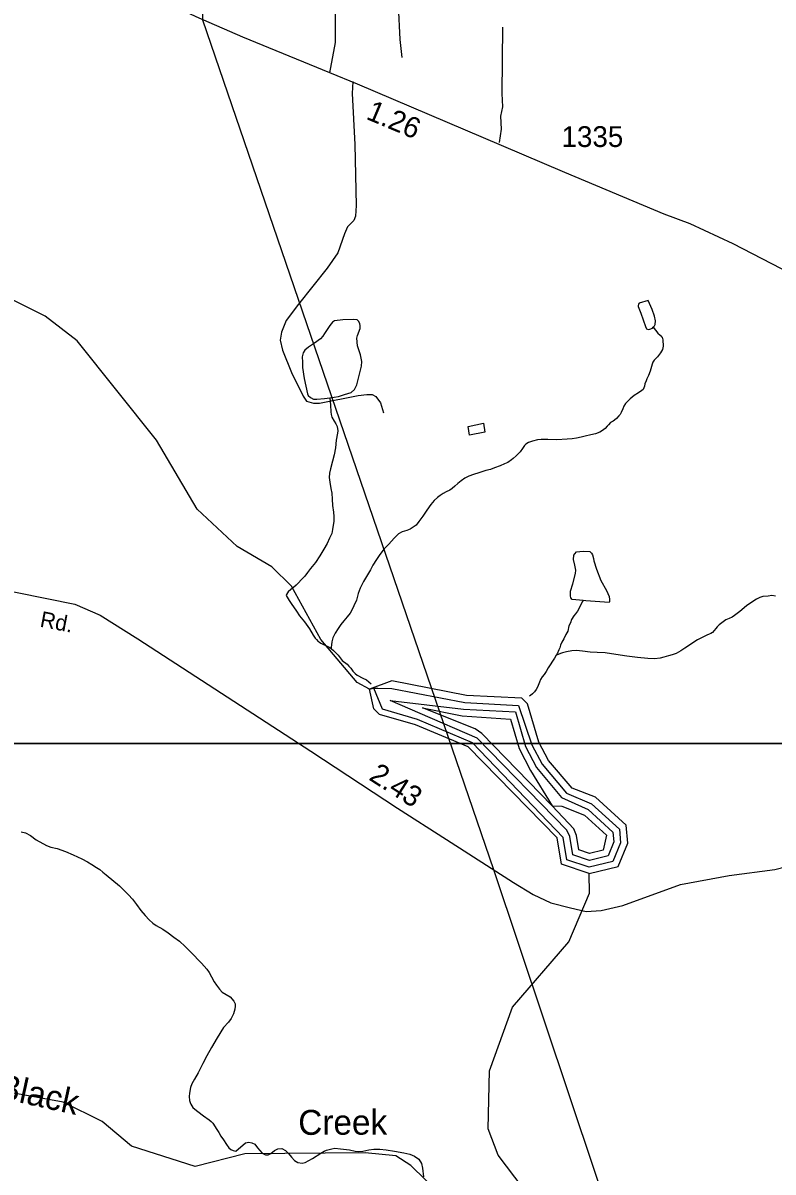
# Model space of a CAD drawing. Extents: x 2082433 to 2279600, y 546599 to 755198.
# Drawn here: x 2151168 to 2155683, y 627650 to 634564 of the extents above; entities that cross this region are included whole.
import ezdxf

# ---------------------------------------------------------------- set-up
doc = ezdxf.new("R2010")
doc.units = 0
for name, color, linetype in [('Exist Boundary Political Fire Districts', 7, 'Continuous'), ('Exist Hydrographic Buffer Line', 7, 'Continuous'), ('Exist Hydrographic Creek Single Shore', 7, 'Continuous'), ('Exist Hydrographic Creek Single Shore Label', 7, 'Continuous'), ('Exist Hydrographic Lake Shore', 7, 'Continuous'), ('Exist Hydrographic Misc Water Feature', 7, 'Continuous'), ('Exist Road Non-System Type 51', 7, 'Continuous'), ('Exist Road Secondary Mileage Hundredths English Label', 7, 'Continuous'), ('Exist Road Secondary Type 51 Attributed', 7, 'Continuous'), ('Exist Road Secondary Type 51 Label', 7, 'Continuous'), ('Exist Road Secondary Type 51 Number Label', 7, 'Continuous'), ('Map Preparation Inset Cut Line', 7, 'Continuous')]:
    doc.layers.add(name, color=color, linetype=linetype)

msp = doc.modelspace()

# ---------------------------------------------------------------- linework, layer by layer
at = {"layer": 'Exist Boundary Political Fire Districts'}
msp.add_lwpolyline([(2155677.9, 624465.5), (2154003, 629468), (2152250, 634580.3), (2152256, 634907.7)], dxfattribs=at)
at = {"layer": 'Exist Hydrographic Buffer Line'}
for points in [[(2153304.4, 630561.5), (2153388.5, 630559.9), (2153827.1, 630474.3), (2154150.7, 630457.6), (2154231.7, 630221.1), (2154293.6, 630103.9), (2154440.4, 629930), (2154591.3, 629866.1), (2154758.4, 629713.9), (2154765.2, 629630.7), (2154719.7, 629518.6), (2154575.7, 629483.7), (2154442.5, 629528.4), (2154420.5, 629662.6), (2153873.4, 630232.9), (2153543.1, 630372.9), (2153331.9, 630435), (2153279.6, 630561.9)], [(2154577.4, 629525.3), (2154477.9, 629558.6), (2154459.9, 629669), (2154442.3, 629707.5), (2153902.1, 630260.8), (2153558.5, 630409.9), (2153378.2, 630487.2), (2153819.7, 630435), (2154133.4, 630418.5), (2154193.1, 630209.8), (2154258.3, 630085), (2154409.9, 629904.2), (2154570, 629831.5), (2154719.7, 629694.9), (2154724.6, 629636.9), (2154690.2, 629552.6), (2154577.4, 629525.3)], [(2154352.9, 629852.5), (2153930.6, 630288.7), (2153890.7, 630315.8), (2153572.8, 630442.4), (2153811.9, 630395.7), (2154102.9, 630375.4), (2154155, 630198.5), (2154223.3, 630066), (2154352.9, 629852.5)], [(2154352.9, 629852.5), (2154410.9, 629852), (2154548.7, 629797), (2154681.1, 629676), (2154660.8, 629586.7), (2154579.2, 629566.9), (2154513.6, 629588.9), (2154499.5, 629675.5), (2154484.9, 629716), (2154352.9, 629852.5)]]:
    msp.add_lwpolyline(points, dxfattribs=at)
at = {"layer": 'Exist Hydrographic Creek Single Shore'}
for points in [[(2153254.5, 630555.7), (2153179.5, 630596.5), (2152960.5, 630853.5), (2152784.5, 631175.4), (2152666.4, 631292.5), (2152457.5, 631414.9), (2152215.5, 631639.6), (2151971.5, 632054.6), (2151493.5, 632651.5), (2151300.6, 632799.7), (2151116.4, 632892.1), (2150508.4, 632989.7), (2150157.4, 633187.1), (2149873.4, 633235.5), (2149282.4, 633247.5), (2149031.4, 633337.9), (2148914.3, 633487.9)], [(2154221.5, 627344.2), (2154178.5, 627551.7), (2154028.6, 627751.6), (2153968.5, 627910.3), (2153975.5, 628257.9), (2154114.5, 628642.1), (2154453.5, 629035.5), (2154577.5, 629328.2), (2154576.5, 629446.3)], [(2154221.5, 627344.2), (2153679.6, 627516), (2153503.4, 627690.1), (2153411.6, 627747.7), (2153228.5, 627764.6), (2152503.4, 627759.6), (2152204.4, 627683.7), (2151820.3, 627806.3), (2151644.4, 627954.2), (2151410.4, 628070.5), (2151068.4, 628133.2), (2150709.4, 628340.5), (2150459.4, 628365.3), (2150300.5, 628404.6), (2150116.3, 628513.4), (2149924.4, 628687.8), (2149782.3, 628759.6), (2149523.3, 628751.8), (2149273.4, 628815.9), (2148940.4, 628730.7)]]:
    msp.add_lwpolyline(points, dxfattribs=at)
at = {"layer": 'Exist Hydrographic Lake Shore'}
for points in [[(2154272.6, 630236.5), (2154204.5, 630467.5), (2154170.5, 630501), (2153837.5, 630517.6), (2153387.6, 630605.5), (2153254.5, 630555.7)], [(2154576.5, 629446.3), (2154409.6, 629502.2), (2154383.5, 629660.2), (2153847.5, 630209), (2153530.5, 630340.1), (2153313.6, 630403.6), (2153279.5, 630437.1), (2153254.5, 630555.7)], [(2154576.5, 629446.3), (2154751.6, 629488.6), (2154808.6, 629628.6), (2154799.6, 629737), (2154615.4, 629904.8), (2154473.5, 629960.1), (2154331.4, 630127), (2154272.6, 630236.5)]]:
    msp.add_lwpolyline(points, dxfattribs=at)
at = {"layer": 'Exist Hydrographic Misc Water Feature'}
for p, q in [((2153251.1, 630554.8), (2153279.6, 630561.9)), ((2153279.6, 630561.9), (2153304.4, 630561.5)), ((2153279.6, 630561.9), (2153304.4, 630561.5))]:
    msp.add_line(p, q, dxfattribs=at)
for points in [[(2154962.3, 632733.4), (2154970.5, 632741.5), (2154972.7, 632749.7), (2154976.2, 632771.4), (2154970.3, 632799.5), (2154955.7, 632839.4), (2154931.5, 632893.4), (2154877.8, 632879.2), (2154873.7, 632872.9), (2154871.6, 632865.1), (2154871.4, 632859.1), (2154887.8, 632817.2), (2154914.5, 632737.4), (2154922.3, 632723.2), (2154932.3, 632719.3), (2154942.4, 632721.4), (2154956.7, 632727.4), (2154962.3, 632733.4)], [(2153015.5, 632308.7), (2153067.4, 632317.1), (2153103.5, 632329.5), (2153143.2, 632341.3), (2153163.3, 632359.4), (2153176.9, 632387.7), (2153184.9, 632419.7), (2153206.2, 632499.7), (2153208.3, 632527.7), (2153199.6, 632567.6), (2153181.4, 632621.4), (2153177.7, 632667.4), (2153181.6, 632683.4), (2153197.2, 632725.7), (2153197.2, 632743.6), (2153194.9, 632753.6), (2153188.8, 632767.6), (2153178.9, 632777.6), (2153155.1, 632779.5), (2153093, 632777.1), (2153043, 632772.5), (2153031.1, 632764.6), (2153014.9, 632744.7), (2152983.5, 632696.4), (2152973.7, 632680.4), (2152959.5, 632664.3), (2152923.6, 632638.1), (2152886.1, 632613.8), (2152864, 632596), (2152853.9, 632579.7), (2152848.4, 632555.8), (2152850.2, 632523.9), (2152850.4, 632491.8), (2152860.7, 632425.8), (2152879.6, 632332.1), (2152885.5, 632321.9), (2152899.6, 632310), (2152917.5, 632300.3), (2152935.9, 632300.4), (2152983.7, 632304.6), (2153015.5, 632308.7)], [(2154962.3, 632733.4), (2154976.4, 632715.5), (2154988.7, 632697.8), (2155002.9, 632685.9), (2155008.6, 632681.8), (2155012.7, 632675.9), (2155016.6, 632673.7), (2155019.1, 632657.9), (2155021.1, 632619.9), (2155017, 632599.8), (2155005.1, 632579.7), (2154987.5, 632555.6), (2154967.6, 632535.5), (2154959.6, 632523.7), (2154955.5, 632511.8), (2154951.6, 632497.8), (2154943.8, 632469.7), (2154934, 632443.6), (2154924.3, 632423.2), (2154920.2, 632411.3), (2154912.4, 632393.3), (2154908.5, 632379.3), (2154901, 632359.4), (2154892.5, 632353.4), (2154872.9, 632338.9), (2154846.8, 632323), (2154823, 632302.7), (2154808.9, 632289), (2154794.9, 632274.9), (2154785.1, 632258.5), (2154778.9, 632242.8), (2154769.3, 632220.7), (2154763.6, 632208.6), (2154755.4, 632200.5), (2154741.6, 632184.3), (2154729.7, 632174.4), (2154721.5, 632168.3), (2154705.7, 632160.2), (2154692, 632146), (2154683.8, 632138.4), (2154672.1, 632123.9), (2154656.1, 632112.1), (2154639.9, 632102), (2154614.1, 632091.7), (2154586.2, 632085.8), (2154552.2, 632077.6), (2154528.6, 632071.4), (2154500.3, 632065.1), (2154474.7, 632060.9), (2154444.5, 632058.9), (2154382.4, 632056.6), (2154328.2, 632058.3), (2154286.6, 632058.1), (2154264.5, 632055.7), (2154234.3, 632047.7), (2154211, 632039.5), (2154194.8, 632029.4), (2154186.6, 632021.3), (2154174.7, 632003.2), (2154161.1, 631983.4), (2154137.1, 631959), (2154119.1, 631943.1), (2154109.2, 631934.8), (2154087.5, 631918.7), (2154067.4, 631910.7), (2154039.5, 631898.8), (2154007.3, 631886.6), (2153981.7, 631878.3), (2153953.6, 631870.4), (2153911.6, 631858), (2153879.8, 631847.9), (2153852.1, 631837.4), (2153827.9, 631825.3), (2153806.2, 631809.1), (2153786.1, 631793.1), (2153768, 631777.2), (2153752, 631763), (2153736.5, 631753.2), (2153716.4, 631742.8), (2153696.5, 631732.8), (2153678.6, 631720.5), (2153662.6, 631708.7), (2153642.8, 631690.7), (2153622.9, 631666.5), (2153599.1, 631632.4), (2153575.1, 631596.2), (2153551.5, 631564.2), (2153533.9, 631542.1), (2153517.7, 631529.9), (2153499.6, 631517.7), (2153477.9, 631509.6), (2153450.2, 631501.6), (2153427.7, 631489.6), (2153402.4, 631465), (2153370.4, 631428.9), (2153342.6, 631399), (2153316.7, 631366.8), (2153296.8, 631336.6), (2153274.9, 631302.6), (2153259.3, 631274.5)], [(2153015.5, 632308.7), (2153019.6, 632264.7), (2153020.2, 632224.8), (2153022.1, 632208.7), (2153028, 632192.8), (2153040.3, 632169.1), (2153050.4, 632153), (2153058.4, 632135.1), (2153062.9, 632110.9), (2153060.6, 632095), (2153052.8, 632053.2), (2153048.9, 632007.2), (2153041.5, 631964.9), (2153031.7, 631927), (2153018.2, 631880.8), (2153013.9, 631855.1), (2153012, 631829), (2153014.7, 631801), (2153020.6, 631762.9), (2153026.6, 631735.2), (2153028.6, 631699.1), (2153031.3, 631661), (2153037.4, 631621.2), (2153039.5, 631595.3), (2153039.9, 631567.3), (2153031.9, 631517), (2153026.2, 631493.1), (2153013.9, 631465), (2152998.3, 631432.8), (2152978.6, 631398.9), (2152955, 631358.7), (2152929.2, 631316.8), (2152899.2, 631282.3), (2152881.2, 631258.3), (2152863.6, 631236.2), (2152841.6, 631214), (2152825.8, 631196.1), (2152812.1, 631182), (2152796.1, 631167.7), (2152779.9, 631155.6), (2152764.1, 631141.8), (2152760.2, 631135.9), (2152754.3, 631125.8), (2152752.2, 631119.6)], [(2153848.2, 632135.3), (2153939.9, 632155.9), (2153948.5, 632101.9), (2153856.4, 632083.4), (2153848.2, 632135.3)], [(2154539.7, 631089.9), (2154473.4, 631095.4), (2154465.8, 631105.1), (2154463.6, 631117.2), (2154463.6, 631127.3), (2154463.6, 631145.2), (2154477.3, 631189.3), (2154495, 631251.6), (2154496.6, 631271.6), (2154490.9, 631301.2), (2154482.4, 631335.4), (2154484.3, 631361.5), (2154490.2, 631369.5), (2154499.9, 631381.4), (2154540.1, 631385.5), (2154580.3, 631383.9), (2154590.1, 631373.9), (2154596, 631364), (2154602.6, 631341.9), (2154604.5, 631327.9), (2154620.9, 631278), (2154646.9, 631210.3), (2154681.3, 631148.4), (2154697.7, 631112.6), (2154699.6, 631094.5), (2154698, 631082.6), (2154696.1, 631076.8), (2154556.1, 631087.8), (2154539.7, 631089.9)], [(2153259.3, 631274.5), (2153217.9, 631204.2), (2153198, 631164.2), (2153185.9, 631130.3), (2153176.1, 631092), (2153158.6, 631057.8), (2153148.6, 631035.8), (2153136.9, 631012), (2153118.6, 630991.7), (2153099, 630965.8), (2153081.3, 630943.7), (2153065.3, 630921.4), (2153047.5, 630893.3), (2153033.8, 630865.3), (2153027.6, 630841.1), (2153022.1, 630807.1), (2153022.1, 630799.4)], [(2152752.2, 631119.6), (2152758.4, 631109.8), (2152770.3, 631089.7), (2152782.2, 631071.7), (2152814.6, 631024.2), (2152833, 630996.3), (2152863.1, 630960.5), (2152893.5, 630918.6), (2152915.2, 630880.8), (2152927.5, 630862.8), (2152935.5, 630854.7), (2152945.6, 630843), (2152953.8, 630838.9), (2152961.8, 630832.8), (2152977.8, 630825.2), (2152994, 630817.1), (2153015.7, 630805.2), (2153022.1, 630799.4)], [(2155699, 631114.1), (2155675, 631118.2), (2155653.1, 631115.8), (2155621.3, 631113.7), (2155603.7, 631107.5), (2155583.2, 631097.6), (2155555.5, 631079.4), (2155523.7, 631057.1), (2155484.1, 631022.9), (2155452.1, 630999), (2155438, 630988.9), (2155420.1, 630980.7), (2155398.4, 630972.6), (2155382.2, 630960.4), (2155358.4, 630942.1), (2155346.3, 630930.2), (2155338.1, 630920.1), (2155318.4, 630896.3), (2155308.6, 630890.1), (2155299, 630885.8), (2155284.8, 630879.9), (2155229, 630851.8), (2155153, 630801.3), (2155127.3, 630785.3), (2155099.4, 630770.8), (2155075.7, 630762.7), (2155053.3, 630756.7), (2155025.2, 630748.8), (2155003.9, 630742.3), (2154969.4, 630738.2), (2154929.5, 630740.2), (2154867.9, 630745.8), (2154803.8, 630753.5), (2154737.1, 630764.8), (2154671.7, 630774.7), (2154625.2, 630776.4), (2154583.3, 630777.9), (2154535.6, 630783.9), (2154499.7, 630787.7), (2154471.2, 630785.5), (2154439.6, 630779.3), (2154415.6, 630773.2), (2154403.7, 630771), (2154389.6, 630765), (2154377.9, 630760.7)], [(2154539.7, 631089.9), (2154533.7, 631081.8), (2154519.8, 631051.5), (2154506, 631025.6), (2154494.1, 631009.5), (2154484.5, 630997.7), (2154470.6, 630975.4), (2154463, 630955.5), (2154454.8, 630937.2), (2154447, 630905.2), (2154436.7, 630885.2), (2154423.2, 630859.3), (2154411.3, 630839.2), (2154403.5, 630820.9), (2154399.2, 630804.9), (2154393.5, 630791.2), (2154383.4, 630768.8), (2154377.9, 630760.7)], [(2153022.1, 630799.4), (2153036.2, 630787.5), (2153064.3, 630759.4), (2153088.7, 630727.7), (2153120.3, 630705.9), (2153130.1, 630693.8), (2153140.6, 630682.1), (2153152.9, 630664), (2153166.6, 630650.2), (2153180.4, 630640.4), (2153213.2, 630622.5), (2153234.9, 630610.7), (2153249.1, 630600.4), (2153263.2, 630586.9)], [(2154377.9, 630760.7), (2154367.6, 630742.8), (2154330.3, 630684.7), (2154318.2, 630662.6), (2154304.5, 630644.4), (2154292.4, 630630.5), (2154282.9, 630614.5), (2154276.4, 630598.4), (2154272.7, 630588.4), (2154264.7, 630566.5), (2154256.7, 630554.3), (2154246.8, 630540.4), (2154235.2, 630526.4), (2154223.1, 630518), (2154215.1, 630514)], [(2151156.9, 629697.3), (2151182.7, 629691.3), (2151212.7, 629675.4), (2151246.7, 629649.6), (2151309.3, 629614.2), (2151335.3, 629604.2), (2151373, 629596.4), (2151423.7, 629578.6), (2151469.2, 629559.2), (2151521.9, 629535.4), (2151555.9, 629515.6), (2151581.8, 629499.6), (2151609.9, 629482), (2151630, 629470), (2151647.6, 629453.9), (2151668.1, 629438.3), (2151748.5, 629372.6), (2151778.4, 629342.9), (2151802.6, 629316.9), (2151826.6, 629291), (2151850.8, 629259.4), (2151877.1, 629223.3), (2151903.1, 629193.4), (2151927.3, 629167.9), (2151949.4, 629147.9), (2151969.7, 629133.9), (2152009.7, 629112), (2152041.9, 629088.5), (2152076, 629062.7), (2152110.2, 629038.8), (2152144, 629007), (2152178.5, 628973.4), (2152242.9, 628905.7), (2152275.1, 628869.9), (2152289.2, 628850), (2152303.2, 628823.9), (2152319.4, 628793.9), (2152333.5, 628773.9), (2152351.5, 628750.1), (2152367.7, 628732.2), (2152415.9, 628704.7), (2152437.9, 628678.6), (2152444.2, 628662.7), (2152446.1, 628648.6), (2152442.4, 628628.9), (2152434.2, 628600.9), (2152420.6, 628574.6), (2152404.7, 628550.7), (2152375.1, 628518.6), (2152337.4, 628458.2), (2152301.7, 628399.9), (2152273.8, 628349.8), (2152250, 628301.9), (2152222.4, 628247.6), (2152200.8, 628209.6), (2152184.6, 628179.6), (2152177.2, 628157.6), (2152170.9, 628125.2), (2152167.4, 628103.5), (2152169.7, 628081.2), (2152173.6, 628067.3), (2152177.5, 628057.4), (2152189.6, 628037.7), (2152201.4, 628027.8), (2152219.9, 628013.6), (2152253.9, 627987.8), (2152288.2, 627964), (2152300.1, 627954.1), (2152310.1, 627944.4), (2152334.3, 627906.3), (2152346.2, 627886.7), (2152358.7, 627866.5), (2152374.7, 627842.6), (2152393, 627814.7), (2152407.1, 627794.7), (2152419, 627784.8), (2152433.4, 627779), (2152449.4, 627775)], [(2152449.4, 627775), (2152507, 627825.4), (2152526.7, 627829.3), (2152544.9, 627825.8), (2152563.2, 627817.8), (2152578.9, 627795.9), (2152607.2, 627764), (2152627.3, 627754.1), (2152642.9, 627754.2), (2152659.3, 627762.2), (2152682.7, 627778.6), (2152702.8, 627788.5), (2152726.8, 627790.6), (2152749.1, 627778.7), (2152767, 627761), (2152783.4, 627739.1), (2152802.9, 627719), (2152823.4, 627707), (2152847.6, 627703.4), (2152865.6, 627707.5), (2152911.3, 627731.8), (2152961, 627764.1), (2152980.8, 627776.1), (2152995, 627782.1), (2153027, 627790.2), (2153044.6, 627792.4), (2153078.9, 627788.4), (2153132.8, 627783.1), (2153166.8, 627775.2), (2153186.9, 627773.3), (2153213.2, 627775.5), (2153250.7, 627783.6), (2153280.6, 627787.9), (2153316.9, 627788.1), (2153354.5, 627784.1), (2153404.7, 627774.5), (2153460.9, 627764.7), (2153497, 627756.9), (2153524.9, 627745.4), (2153550.7, 627727.2), (2153567.1, 627701.2), (2153573.2, 627673.6), (2153579.4, 627621.5)]]:
    msp.add_lwpolyline(points, dxfattribs=at)
at = {"layer": 'Exist Road Non-System Type 51'}
for points in [[(2153014.8, 634263.5), (2153049.2, 634447.7), (2153049.2, 634630.9), (2153051.4, 634718.1), (2153031.8, 634787.8), (2153038.3, 634818.4), (2153055.8, 634840.2), (2153079.8, 634842.3), (2153123.4, 634816.2), (2153180, 634781.3), (2153395.9, 634718.1), (2153413.3, 634702.8), (2153426.4, 634670.1), (2153437.3, 634465.2), (2153448.2, 634356.2)], [(2154035.7, 633846), (2154048.8, 633924.5), (2154044.4, 634003), (2154057.5, 634059.7), (2154053.2, 634140.4), (2154057.5, 634539.3)], [(2153153.9, 634212.3), (2153149.5, 634140.4), (2153164.8, 633833), (2153173.5, 633466.7), (2153170.2, 633401.3), (2153159.3, 633375.1), (2153122.3, 633338.1), (2153102.6, 633294.5), (2153063.4, 633181.1), (2152998, 633089.6), (2152825.8, 632871.6), (2152751.7, 632773.5), (2152723.3, 632703.7), (2152716.8, 632655.7), (2152729.9, 632594.7), (2152784.4, 632461.7), (2152854.1, 632317.8), (2152873.7, 632289.5), (2152917.3, 632276.4), (2152952.2, 632276.4), (2153185.5, 632322.2), (2153237.8, 632328.7), (2153270.5, 632328.7), (2153292.3, 632315.6), (2153320.7, 632278.6), (2153338.1, 632217.5)]]:
    msp.add_lwpolyline(points, dxfattribs=at)
at = {"layer": 'Exist Road Secondary Type 51 Attributed'}
for points in [[(2156584.8, 632629.8), (2156236.6, 632829.4), (2156083.3, 632905.1), (2155442.8, 633235.2), (2155183.6, 633356.3), (2155027, 633413.6), (2154430, 633663.7), (2154048.7, 633826.6), (2153182, 634196), (2153014.8, 634263.5), (2152490.9, 634479.8), (2152209.9, 634602), (2151546.9, 634915.2), (2150872.5, 635251.1), (2150506.8, 635423.7)], [(2150445.6, 631275.6), (2151479.1, 631066.5), (2151633.2, 631001.2), (2151858.2, 630857.9), (2152901.1, 630183.1), (2153421.7, 629838.5), (2153717.3, 629651.7), (2154120, 629392.3), (2154239.7, 629319.8), (2154344.9, 629269), (2154463, 629239.6), (2154558.9, 629217.8), (2154648.3, 629224.3), (2154779.6, 629253.7), (2155125.6, 629380.8), (2155420.1, 629433.6), (2155693.6, 629470.7), (2155896.4, 629523), (2156330.9, 629660.4), (2156614.7, 629751.9), (2157534.7, 630052.7), (2158311.9, 630296.9), (2158746, 630475.5), (2159275.8, 630683.4)]]:
    msp.add_lwpolyline(points, dxfattribs=at)
at = {"layer": 'Map Preparation Inset Cut Line'}
for points in [[(2115667.4, 674476.7), (2179108.5, 674476.7), (2179108.5, 645771.4), (2163899.7, 645768.1), (2163899.7, 630228.2), (2103425.3, 630228.2), (2103425.3, 662094.1)], [(2125488.3, 630228.2), (2201171.6, 630228.2), (2201171.6, 601522.9), (2185962.8, 601519.6), (2185962.8, 585979.7), (2125488.3, 585979.7)]]:
    msp.add_lwpolyline(points, close=True, dxfattribs=at)

# ---------------------------------------------------------------- texts
at = {"layer": 'Exist Hydrographic Creek Single Shore Label'}
for s, rotation, p in [('Black', 347.51184, (2151007, 628098.8)), ('Creek', 0.18117, (2152825.2, 627873.4))]:
    msp.add_text(s, height=150, rotation=rotation, dxfattribs=at).set_placement(p)
at = {"layer": 'Exist Road Secondary Mileage Hundredths English Label'}
for s, rotation, p in [('1.26', 337.25153, (2153227.6, 633988.6)), ('2.43', 327.26791, (2153244.3, 630013.8))]:
    msp.add_text(s, height=125, rotation=rotation, dxfattribs=at).set_placement(p)
at = {"layer": 'Exist Road Secondary Type 51 Label'}
msp.add_text('Rd.', height=95, rotation=349.17161, dxfattribs=at).set_placement((2151265.4, 630932.3))
at = {"layer": 'Exist Road Secondary Type 51 Number Label'}
msp.add_text('1335', height=125, dxfattribs=at).set_placement((2154409.8, 633818.1))

doc.saveas('drawing.dxf')
